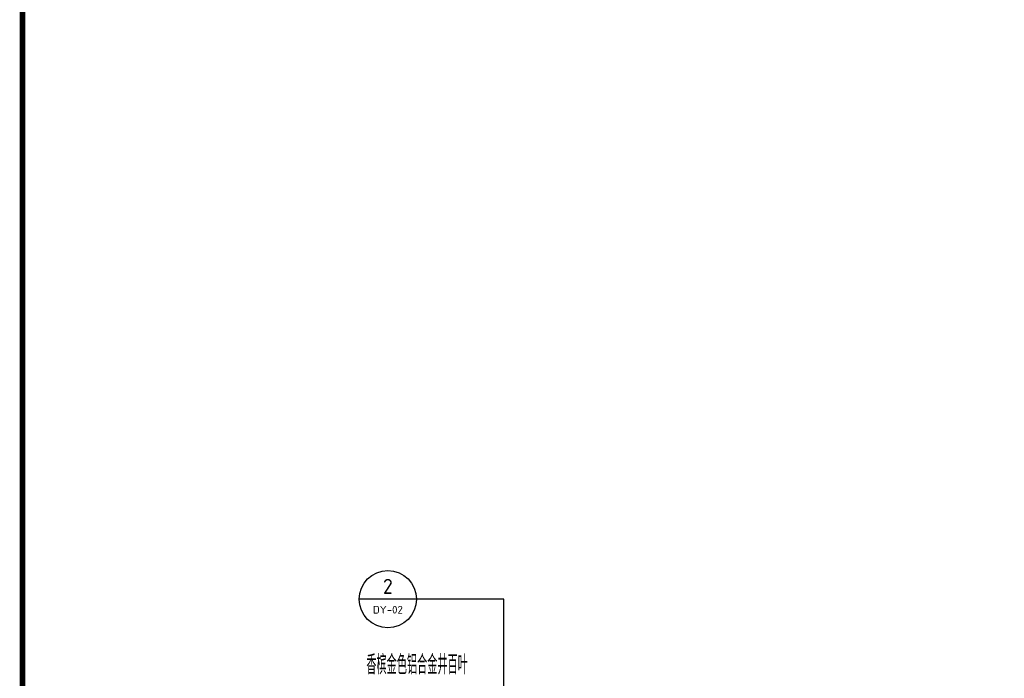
# Model space of a CAD drawing. Extents: x 1779708 to 7299578, y -1121471 to 88434.
# Tile 606 of 656: x 5621164 to 5646946, y -978517 to -961272. Entities that reach past the tile are written whole.
import ezdxf
from ezdxf.enums import TextEntityAlignment as Align

# ---------------------------------------------------------------- set-up
doc = ezdxf.new("R2010")
doc.units = 0
doc.header["$LTSCALE"] = 1000
doc.header["$MEASUREMENT"] = 0
for name, color, linetype in [('DIM_IDEN', 3, 'CONTINUOUS'), ('PUB_TEXT', 7, 'CONTINUOUS'), ('PUB_TITLE', 4, 'CONTINUOUS'), ('修改', 6, 'CONTINUOUS')]:
    doc.layers.add(name, color=color, linetype=linetype)
doc.styles.add('_TCH_DIM', font='SIMPLEX.shx', dxfattribs={"width": 0.7, "bigfont": 'GBCBIG.shx'})
doc.styles.get("Standard").update_dxf_attribs({"font": 'GBENOR', "bigfont": 'GBCBIG'})

# ---------------------------------------------------------------- blocks, each defined once
blk = doc.blocks.new('A$C36B43F05')
at = {"layer": 'PUB_TITLE', "const_width": 150}
blk.add_lwpolyline([(1500, 1500), (124650, 1500), (124650, 174600), (1500, 174600)], close=True, dxfattribs=at)

msp = doc.modelspace()

# ---------------------------------------------------------------- linework, layer by layer
at = {"layer": 'DIM_IDEN'}
for p, q in [((5631554.7, -976444.6), (5630054.7, -976444.6)), ((5633838.1, -976444.6), (5631554.7, -976444.6)), ((5633838.1, -979453.9), (5633838.1, -976444.6))]:
    msp.add_line(p, q, dxfattribs=at)
msp.add_circle((5630804.7, -976444.6), 750, dxfattribs=at)

# ---------------------------------------------------------------- block references
at = {"layer": '修改', "rotation": 90}
msp.add_blockref('A$C36B43F05', (5795839.1, -1032592.1), dxfattribs=at)

# ---------------------------------------------------------------- texts
at = {"layer": 'PUB_TEXT', "color": 7}
for s, height, width, p, p2 in [('2', 391.9, 0.995924, (5630675.5, -976305.8), (5630934, -976305.8)), ('DY-02', 201.87, 1.026321, (5630413.3, -976821.6), (5631196.1, -976821.6))]:
    msp.add_text(s, height=height, dxfattribs=dict(at, width=width)).set_placement(p, p2, align=Align.FIT)
at = {"layer": 'PUB_TEXT', "color": 7, "style": '_TCH_DIM', "width": 0.7}
msp.add_text('香槟金色铝合金井百叶', height=506.38, dxfattribs=at).set_placement((5630240.7, -978413.8))

doc.saveas('drawing.dxf')
